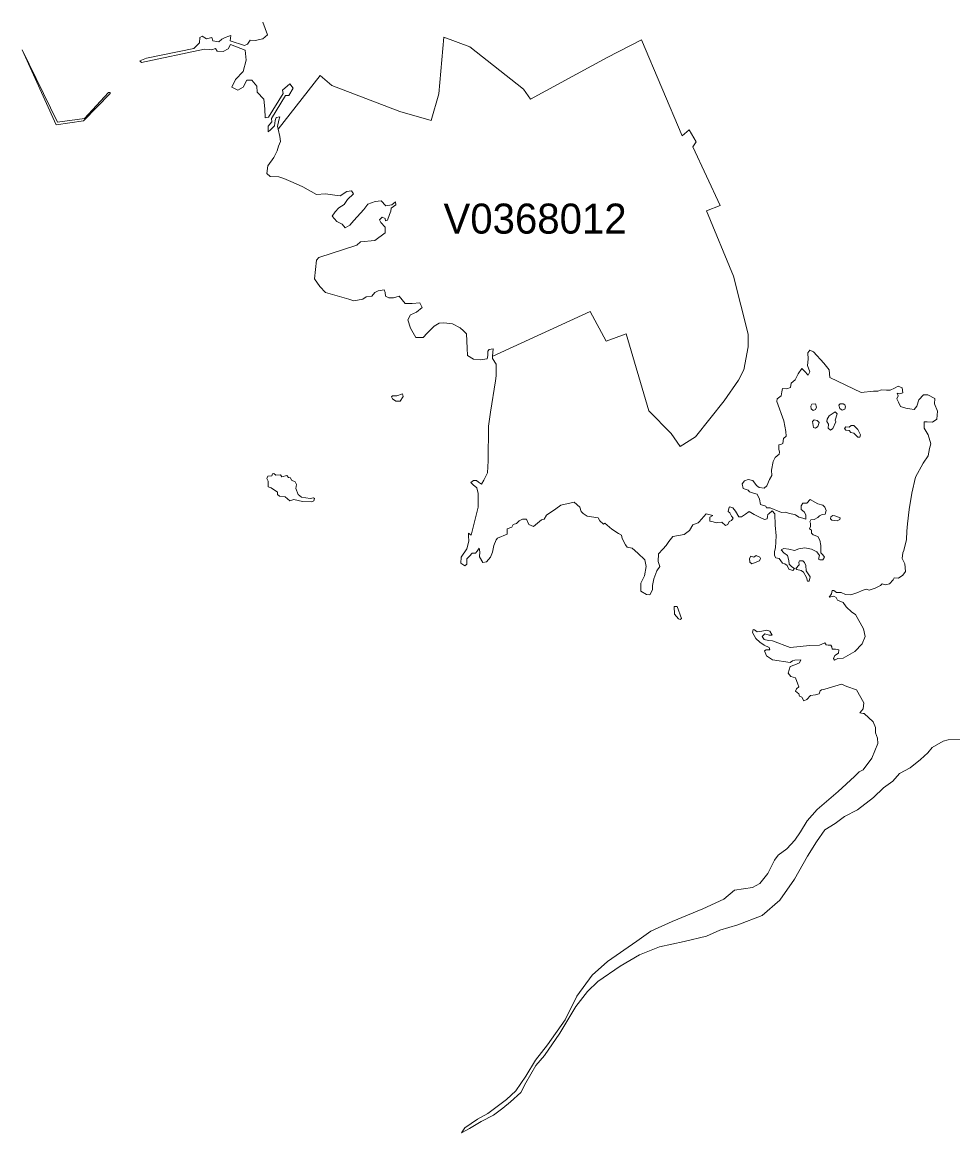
# Model space of a CAD drawing. Extents: x 369010 to 735936, y 6377141 to 6616555.
# Drawn here: x 428377 to 431476, y 6513471 to 6517170 of the extents above; entities that cross this region are included whole.
import ezdxf
from ezdxf.enums import TextEntityAlignment as Align

# ---------------------------------------------------------------- set-up
doc = ezdxf.new("R2010")
doc.units = 0
doc.header["$LTSCALE"] = 40
doc.layers.add('3', color=7, linetype='Continuous', lineweight=13)
doc.layers.add('4', color=7, linetype='Continuous')

msp = doc.modelspace()

# ---------------------------------------------------------------- linework, layer by layer
at = {"layer": '3'}
for points in [[(429178.36, 6517170.28), (429194.08, 6517127.25), (429178.36, 6517114.67), (429153.2, 6517108.38), (429136.48, 6517109.54), (429128.04, 6517096.96), (429117.62, 6517091.66), (429070.45, 6517107.39), (429072.6, 6517125.26), (429065.32, 6517123.11), (429053.73, 6517118.97), (429042.15, 6517112.68), (429031.72, 6517104.24), (429011.86, 6517107.39), (429008.72, 6517118.97), (428990.84, 6517114.67), (428977.27, 6517123.11), (428968.83, 6517118.97), (428967.84, 6517101.1), (428948.97, 6517082.23), (428791.91, 6517049.79), (428768.9, 6517041.35), (428774.2, 6517035.06), (428984.55, 6517080.08), (429002.43, 6517079.09), (429008.72, 6517078.09), (429021.29, 6517082.23), (429026.42, 6517072.8), (429046.45, 6517071.8), (429063.17, 6517081.24), (429071.44, 6517095.8), (429119.77, 6517076.93), (429122.75, 6517043.5), (429113.48, 6517005.77), (429088.32, 6516978.46), (429075.74, 6516953.3), (429095.61, 6516943.87), (429113.48, 6516953.3), (429126.06, 6516976.31), (429141.62, 6516976.31), (429158.5, 6516956.45), (429159.49, 6516936.59), (429182.49, 6516913.58), (429185.64, 6516880.98), (429186.63, 6516851.68), (429197.22, 6516853.84), (429246.38, 6516932.45), (429244.23, 6516942.88), (429268.39, 6516964.89), (429279.98, 6516950.16), (429265.25, 6516926.16), (429254.82, 6516926.16), (429207.65, 6516849.53), (429208.64, 6516838.11), (429196.07, 6516823.38), (429196.07, 6516804.52), (429204.51, 6516810.8), (429218.08, 6516824.38), (429220.23, 6516842.25), (429223.37, 6516852.68), (429235.95, 6516854.83), (429231.82, 6516843.24), (429227.51, 6516822.39), (429229.5, 6516813.45), (429370.18, 6516992.53), (429408.41, 6516959.26), (429635.31, 6516872.21), (429739.91, 6516842.25), (429764.74, 6516931.29), (429781.45, 6517119.97), (429868.34, 6517087.86), (430046.92, 6516947.18), (430069.76, 6516912.92), (430325.63, 6517051.78), (430439.5, 6517110.86), (430575.21, 6516791.77), (430598.05, 6516811.47), (430621.88, 6516771.08), (430610.46, 6516754.37), (430701.66, 6516559.57), (430655.98, 6516541.03), (430745.85, 6516324.06), (430795.5, 6516131.24), (430795.5, 6516088.71), (430780.93, 6516012.08), (430763.39, 6515977.99), (430714.73, 6515908.48), (430619.4, 6515789.31), (430568.59, 6515756.21), (430538.63, 6515799.74), (430463.99, 6515875.38), (430388.36, 6516132.24), (430322.16, 6516107.41), (430269.19, 6516205.89), (429944.31, 6516057.26)], [(429944.81, 6516070.01), (429944.14, 6516057.1), (429944.31, 6516057.26), (430269.19, 6516205.89), (430322.16, 6516107.41), (430388.36, 6516132.24), (430463.99, 6515875.38), (430538.63, 6515799.74), (430568.59, 6515756.21), (430619.4, 6515789.31), (430714.73, 6515908.48), (430763.39, 6515977.99), (430780.93, 6516012.08), (430795.5, 6516088.71), (430795.5, 6516131.24), (430745.85, 6516324.06), (430655.98, 6516541.03), (430701.66, 6516559.57), (430610.46, 6516754.37), (430621.88, 6516771.08), (430598.05, 6516811.47), (430575.21, 6516791.77), (430439.5, 6517110.86), (430325.63, 6517051.78), (430069.76, 6516912.92), (430046.92, 6516947.18), (429868.34, 6517087.86), (429781.45, 6517119.97), (429764.74, 6516931.29), (429739.91, 6516842.25), (429635.31, 6516872.21), (429408.41, 6516959.26), (429370.18, 6516992.53), (429229.5, 6516813.45)], [(429229.5, 6516813.45), (429234.96, 6516788.79), (429237.94, 6516772.08), (429230.66, 6516757.35), (429226.52, 6516741.62), (429214.93, 6516719.61), (429195.07, 6516691.31), (429191.93, 6516666.15), (429203.51, 6516655.73), (429231.82, 6516654.73), (429248.53, 6516649.44), (429279.98, 6516635.87), (429312.42, 6516621.14), (429357.43, 6516595.98), (429387.72, 6516598.13), (429418.17, 6516593.83), (429435.88, 6516591.84), (429459.05, 6516606.41), (429474.61, 6516608.56), (429480.9, 6516598.13), (429460.21, 6516579.6), (429449.62, 6516562.38), (429432.07, 6516551.46), (429420.16, 6516538.38), (429409.73, 6516523.65), (429425.45, 6516505.95), (429443.33, 6516497.51), (429452.6, 6516484.93), (429468.32, 6516493.37), (429482.06, 6516509.09), (429515.49, 6516545.67), (429528.07, 6516563.54), (429553.22, 6516572.97), (429573.08, 6516574.96), (429588.81, 6516558.25), (429608.67, 6516561.39), (429620.25, 6516571.82), (429622.24, 6516561.39), (429606.68, 6516550.96), (429605.52, 6516540.37), (429600.39, 6516528.95), (429594.1, 6516510.08), (429587.81, 6516507.93), (429586.66, 6516516.37), (429576.23, 6516520.51), (429566.8, 6516512.07), (429572.09, 6516502.8), (429586.66, 6516487.08), (429586.66, 6516468.21), (429552.23, 6516443.05), (429504.07, 6516438.75), (429491.49, 6516427.33), (429365.71, 6516386.45), (429357.43, 6516377.02), (429354.29, 6516346.57), (429351.14, 6516315.12), (429368.85, 6516289.96), (429387.72, 6516269.11), (429465.18, 6516247.1), (429482.06, 6516241.8), (429511.35, 6516247.1), (429522.77, 6516255.37), (429541.64, 6516257.52), (429552.23, 6516270.1), (429562.66, 6516275.4), (429582.52, 6516278.54), (429585.66, 6516270.1), (429587.81, 6516257.52), (429598.24, 6516252.23), (429613.96, 6516251.24), (429632.83, 6516257.52), (429652.69, 6516232.37), (429675.7, 6516232.37), (429701.85, 6516235.51), (429709.29, 6516219.79), (429690.43, 6516204.07), (429670.57, 6516194.63), (429662.13, 6516178.91), (429670.57, 6516150.61), (429688.28, 6516119.16), (429712.44, 6516119.16), (429726.01, 6516133.89), (429735.44, 6516143.33), (429749.02, 6516156.9), (429765.73, 6516167.32), (429781.45, 6516168.48), (429810.75, 6516165.34), (429835.9, 6516151.6), (429847.49, 6516142.17), (429856.92, 6516131.74), (429858.91, 6516084.57), (429860.07, 6516059.42), (429879.93, 6516048), (429903.93, 6516044.85), (429925.94, 6516048.99), (429928.09, 6516059.42), (429928.09, 6516074.15), (429932.23, 6516079.44), (429945.96, 6516081.43), (429944.81, 6516070.01)], [(429944.31, 6516057.26), (429944.14, 6516057.1), (429943.81, 6516049.98), (429955.4, 6516031.11), (429956.39, 6515992.39), (429953.25, 6515975.67), (429937.52, 6515870.91), (429930.24, 6515824.73), (429929.08, 6515709.38), (429927.1, 6515668.66), (429914.52, 6515644.5), (429907.07, 6515630.93), (429896.64, 6515638.21), (429890.36, 6515643.5), (429879.93, 6515643.5), (429871.49, 6515637.22), (429878.94, 6515628.77), (429891.51, 6515619.34), (429895.65, 6515600.47), (429895.65, 6515554.3), (429872.65, 6515461.12), (429864.21, 6515468.4), (429863.21, 6515458.97), (429865.2, 6515441.26), (429857.92, 6515416.1), (429839.05, 6515387.8), (429838.06, 6515367.77), (429851.63, 6515359.5), (429857.92, 6515364.63), (429857.92, 6515382.5), (429867.35, 6515390.95), (429875.79, 6515401.37), (429887.21, 6515401.37), (429892.51, 6515407.66), (429898.8, 6515418.09), (429901.94, 6515405.51), (429900.78, 6515388.79), (429911.37, 6515369.93), (429923.95, 6515372.08), (429936.53, 6515387.8), (429943.81, 6515404.52), (429947.95, 6515426.53), (429956.39, 6515445.4), (429960.53, 6515451.69), (429991.97, 6515464.26), (429992.97, 6515481.97), (430007.7, 6515488.26), (430012.33, 6515497.2), (430023.92, 6515500.34), (430032.36, 6515508.78), (430043.78, 6515515.07), (430056.36, 6515515.07), (430064.8, 6515497.2), (430080.52, 6515489.92), (430106.67, 6515512.92), (430116.1, 6515515.07), (430123.39, 6515527.65), (430154.83, 6515548.67), (430171.55, 6515561.25), (430215.57, 6515571.68), (430234.44, 6515554.96), (430238.58, 6515540.23), (430245.86, 6515533.94), (430259.43, 6515524.51), (430295.18, 6515519.21), (430301.47, 6515508.78), (430312.89, 6515498.36), (430318.18, 6515501.5), (430341.19, 6515481.48), (430363.2, 6515466.91), (430373.63, 6515461.62), (430375.78, 6515450.03), (430386.21, 6515429.18), (430392.49, 6515421.73), (430408.22, 6515418.58), (430428.08, 6515401.87), (430451.08, 6515378.86), (430455.39, 6515356.85), (430450.09, 6515326.4), (430437.51, 6515301.24), (430437.51, 6515275.09), (430456.38, 6515263.51), (430467.96, 6515262.51), (430476.74, 6515279.73), (430476.74, 6515293.46), (430481.04, 6515315.48), (430490.47, 6515342.62), (430500.9, 6515357.35), (430495.6, 6515374.06), (430496.76, 6515399.22), (430511.33, 6515414.94), (430521.75, 6515426.53), (430531.19, 6515440.1), (430543.77, 6515456.98), (430581.5, 6515463.27), (430599.37, 6515476.84), (430610.79, 6515495.71), (430628.67, 6515502), (430631.81, 6515506.14), (430654.82, 6515532.29)], [(430920.78, 6515537.58), (430907.21, 6515536.59), (430900.92, 6515538.58), (430868.48, 6515552.31), (430855.91, 6515552.31), (430853.75, 6515557.44), (430836.05, 6515563.73), (430832.9, 6515581.61), (430825.45, 6515598.32), (430812.87, 6515601.47), (430799.3, 6515605.77), (430795.17, 6515610.9), (430778.45, 6515617.19), (430775.31, 6515631.92), (430782.59, 6515642.35), (430795.17, 6515646.65), (430810.89, 6515643.5), (430822.31, 6515626.62), (430832.24, 6515619.84), (430847.96, 6515617.69), (430857.4, 6515626.13), (430865.84, 6515647.15), (430874.11, 6515659.72), (430873.12, 6515677.43), (430878.41, 6515706.89), (430884.7, 6515720.46), (430898.27, 6515730.89), (430899.27, 6515738.34), (430897.28, 6515747.77), (430897.28, 6515762.34), (430903.57, 6515763.49), (430910.85, 6515766.64), (430913, 6515783.36), (430921.28, 6515791.63), (430920.29, 6515806.36), (430914, 6515841.94), (430890.99, 6515905.99), (430891.99, 6515915.43), (430904.56, 6515925.85), (430906.72, 6515938.43), (430909.86, 6515950.02), (430923.43, 6515948.86), (430936.01, 6515953.16), (430938, 6515967.73), (430951.73, 6515978.32), (430961.17, 6515999.17), (430973.58, 6516015.89), (430983.01, 6516007.61), (430994.6, 6515994.04), (430999.89, 6516005.46), (430992.45, 6516026.48), (430994.6, 6516047.33), (430993.61, 6516068.35), (430999.89, 6516077.79), (431012.47, 6516072.49), (431046.9, 6516033.76), (431064.77, 6516011.75), (431066.92, 6515986.59), (431171.52, 6515936.28), (431212.4, 6515940.58), (431227.13, 6515940.58), (431238.55, 6515945.71), (431255.43, 6515944.72), (431267.85, 6515944.72), (431282.58, 6515951.01), (431294.16, 6515957.3), (431307.73, 6515952), (431309.72, 6515935.29), (431300.45, 6515932.14), (431291.02, 6515934.3), (431294.16, 6515924.86), (431289.86, 6515915.43), (431295.15, 6515903.84), (431302.44, 6515890.27), (431320.14, 6515883.82), (431333.22, 6515882.16), (431347.62, 6515879.51), (431356.72, 6515891.26), (431363.34, 6515912.28), (431378.9, 6515929.16), (431393.3, 6515929.16), (431416.8, 6515916.09), (431415.47, 6515899.21), (431426.07, 6515874.22), (431423.42, 6515848.07), (431409.02, 6515837.64), (431390.65, 6515838.96), (431381.55, 6515838.96), (431381.55, 6515818.11), (431394.62, 6515795.77), (431403.72, 6515765.81), (431398.59, 6515750.09), (431394.62, 6515725.26), (431377.57, 6515701.6), (431352.75, 6515654.59), (431339.67, 6515600.97), (431331.23, 6515546.68), (431326.1, 6515499.52), (431323.45, 6515474.69), (431322.13, 6515447.22)], [(430654.82, 6515532.29), (430677.82, 6515527.16), (430667.4, 6515520.87), (430667.4, 6515508.29), (430678.82, 6515506.14), (430689.41, 6515502), (430694.54, 6515503.98), (430707.12, 6515505.14), (430719.7, 6515493.56), (430726.98, 6515496.7), (430732.27, 6515507.13), (430739.56, 6515510.27), (430744.85, 6515517.72), (430739.56, 6515525), (430734.43, 6515535.43), (430728.14, 6515540.73), (430731.28, 6515554.3), (430734.43, 6515555.46), (430743.86, 6515552.31), (430753.29, 6515541.72), (430763.72, 6515522.85), (430773.15, 6515522.85), (430786.73, 6515531.29), (430798.31, 6515540.73), (430815.03, 6515530.3), (430832.9, 6515521.86), (430849.62, 6515513.42), (430857.89, 6515515.57), (430859.05, 6515524.01), (430861.04, 6515530.3), (430864.18, 6515532.29), (430874.77, 6515542.88), (430884.21, 6515532.29), (430885.2, 6515494.55), (430888.34, 6515458.97), (430886.19, 6515419.25), (430883.05, 6515406.67), (430883.05, 6515394.09), (430887.35, 6515385.65), (430897.78, 6515383.5), (430909.2, 6515367.77), (430916.65, 6515365.79), (430924.92, 6515360.49), (430930.22, 6515347.91), (430943.79, 6515343.78), (430949.08, 6515350.07), (430940.64, 6515356.36), (430931.21, 6515364.63), (430930.22, 6515377.21), (430926.08, 6515394.09), (430913.5, 6515402.37), (430905.06, 6515412.96), (430913.5, 6515417.1), (430930.22, 6515414.94), (430949.08, 6515410.81), (430963.65, 6515416.1), (430983.67, 6515419.25), (431005.52, 6515414.94), (431023.4, 6515405.51), (431032.83, 6515394.09), (431029.68, 6515381.51), (431033.82, 6515379.36), (431043.26, 6515379.36), (431049.55, 6515387.8), (431043.26, 6515396.08), (431036.97, 6515402.37), (431036.97, 6515412.96), (431036.97, 6515426.53), (431033.82, 6515444.24), (431026.54, 6515456.98), (431011.81, 6515462.11), (431005.52, 6515468.4), (431005.52, 6515477.84), (430999.4, 6515481.97), (431002.54, 6515490.41), (431002.54, 6515500.84), (431000.39, 6515506.14), (431003.54, 6515512.43), (431014.96, 6515513.42), (431026.54, 6515519.71), (431032.83, 6515526), (431041.27, 6515530.3), (431051.7, 6515531.29), (431054.84, 6515543.87), (431050.7, 6515554.3), (431043.26, 6515561.75), (431026.54, 6515565.88), (431001.38, 6515580.61), (430989.96, 6515568.03), (430977.39, 6515568.03), (430972.09, 6515559.59), (430972.09, 6515547.02), (430981.52, 6515538.58), (430986.82, 6515529.14), (430986.82, 6515514.58), (430977.39, 6515517.72), (430963.65, 6515521.86), (430952.23, 6515529.14), (430929.22, 6515534.44), (430920.78, 6515537.58)], [(431322.13, 6515447.22), (431313.03, 6515410.64), (431310.38, 6515402.86), (431307.73, 6515383.17), (431316.83, 6515366.12), (431319.48, 6515339.97), (431310.38, 6515328.22), (431295.98, 6515317.79), (431281.58, 6515319.12), (431277.61, 6515312.5), (431265.86, 6515299.42), (431251.46, 6515295.62), (431241.03, 6515299.42), (431235.9, 6515294.29), (431217.53, 6515285.02), (431198, 6515278.57), (431187.58, 6515281.22), (431178.31, 6515278.57), (431157.45, 6515269.47), (431136.6, 6515262.85), (431119.55, 6515264.17), (431105.15, 6515270.79), (431089.43, 6515270.79), (431080.33, 6515277.24), (431075.03, 6515277.24), (431072.55, 6515265.49), (431064.61, 6515255.07), (431080.33, 6515257.71), (431088.11, 6515253.74), (431092.08, 6515244.64), (431111.77, 6515236.7), (431120.88, 6515222.3), (431140.41, 6515205.25), (431152.82, 6515196.81), (431178.97, 6515149.81), (431184.27, 6515123.66), (431175, 6515099.99), (431150.17, 6515073.84), (431111.11, 6515051.66), (431094.07, 6515050.34), (431082.32, 6515045.04), (431079.67, 6515050.34), (431083.64, 6515060.76), (431095.39, 6515068.71), (431096.71, 6515079.14), (431086.29, 6515081.78), (431074.37, 6515081.78), (431073.21, 6515089.56), (431070.56, 6515094.86), (431061.46, 6515094.86), (431054.84, 6515096.18), (431050.87, 6515102.64), (431032.66, 6515094.86), (430999.89, 6515093.53), (430946.44, 6515088.24), (430934.69, 6515086.91), (430875.77, 6515109.26), (430862.69, 6515110.58), (430848.29, 6515114.39), (430841.84, 6515123.66), (430850.94, 6515132.76), (430865.34, 6515128.79), (430874.44, 6515128.79), (430866.66, 6515141.86), (430857.56, 6515144.51), (430840.51, 6515141.86), (430824.79, 6515139.21), (430815.69, 6515145.83), (430811.72, 6515147.16), (430809.07, 6515136.73), (430820.98, 6515117.04), (430834.06, 6515105.29), (430848.29, 6515094.86), (430865.34, 6515086.91), (430866.66, 6515079.14), (430854.91, 6515079.14), (430849.62, 6515076.49), (430856.24, 6515059.44), (430875.77, 6515046.37), (430934.69, 6515037.26), (430942.46, 6515042.56), (430950.24, 6515045.04), (430969.94, 6515046.37), (430965.97, 6515035.94), (430950.24, 6515029.48), (430934.69, 6515024.19), (430928.07, 6515002.01), (430937.17, 6514990.26), (430952.89, 6514986.29), (430960.67, 6514965.27), (430963.32, 6514956.17), (430955.54, 6514949.71), (430952.89, 6514941.77), (430963.32, 6514932.66), (430965.97, 6514924.72), (430973.74, 6514922.24), (430980.36, 6514909.16), (430990.79, 6514914.29), (431002.54, 6514927.37), (431019.59, 6514930.02)], [(431019.59, 6514930.02), (431031.34, 6514932.66), (431035.31, 6514943.09), (431039.12, 6514945.74), (431050.87, 6514948.39), (431105.82, 6514965.27), (431124.19, 6514957.49), (431155.47, 6514945.74), (431180.29, 6514902.54), (431177.65, 6514883.01), (431167.22, 6514869.94), (431177.65, 6514867.29), (431181.62, 6514867.29), (431211.74, 6514839.82), (431218.86, 6514820.78), (431218.86, 6514802.58), (431225.48, 6514785.53), (431226.63, 6514767.16), (431207.11, 6514718.83), (431178.31, 6514679.61), (431165.23, 6514672.99), (431149.68, 6514657.27), (431094.73, 6514607.62), (431025.38, 6514547.54), (430991.45, 6514509.47), (430969.28, 6514472.89), (430950.91, 6514445.42), (430923.43, 6514416.62), (430894.8, 6514395.77), (430883.05, 6514378.72), (430860.71, 6514334.37), (430833.4, 6514301.6), (430809.73, 6514288.52), (430749.65, 6514279.42), (430714.4, 6514249.3), (430643.9, 6514216.53), (430541.94, 6514174.82), (430471.27, 6514142.05), (430424.27, 6514109.28), (430326.29, 6514041.26), (430275.32, 6513995.58), (430224.34, 6513926.24), (430185.12, 6513847.79), (430126.36, 6513764.04), (430087.14, 6513713.07), (430054.37, 6513659.44), (430021.77, 6513611.12), (429990.32, 6513582.32), (429927.59, 6513535.15), (429893.67, 6513516.94), (429851.79, 6513488.15), (429840.04, 6513471.1), (429867.52, 6513485.5), (429905.42, 6513509), (429947.29, 6513530.02), (429978.57, 6513553.52), (430003.39, 6513574.37), (430037.49, 6513605.82), (430054.37, 6513637.27), (430088.46, 6513694.69), (430117.1, 6513728.79), (430167.41, 6513802.6), (430221.03, 6513891.64), (430260.26, 6513941.3), (430294.19, 6513975.22), (430368.66, 6514026.36), (430432.71, 6514064.27), (430499.41, 6514090.42), (430581.83, 6514108.62), (430656.31, 6514125.67), (430700.66, 6514145.36), (430760.74, 6514163.57), (430841.84, 6514195.01), (430900.59, 6514245.99), (430948.92, 6514315.33), (430992.12, 6514392.46), (431022.24, 6514439.63), (431050.87, 6514480.18), (431084.96, 6514501.03), (431116.24, 6514524.53), (431159.44, 6514546.88), (431212.9, 6514587.42), (431245.67, 6514620.03), (431276.95, 6514642.37), (431299.29, 6514667.2), (431334.54, 6514686.73), (431368.47, 6514714.2), (431393.3, 6514736.54), (431407.7, 6514754.75), (431444.27, 6514775.77), (431461.32, 6514779.57), (431501.87, 6514782.22)]]:
    msp.add_lwpolyline(points, dxfattribs=at)
for points in [[(428670.09, 6516935.26), (428664.3, 6516935.26), (428585.19, 6516849.53), (428494.99, 6516836.62), (428377.48, 6517077.93), (428491.02, 6516828.18), (428581.88, 6516841.09), (428670.09, 6516932.62)], [(429643.92, 6515931.81), (429624.72, 6515924.86), (429610.82, 6515925.19), (429607.34, 6515922.05), (429610.49, 6515915.1), (429621.58, 6515907.81), (429636.64, 6515908.15), (429646.4, 6515922.71)], [(431019.59, 6515898.22), (431007.34, 6515897.22), (431003.7, 6515890.93), (431005.19, 6515881.66), (431011.98, 6515876.87), (431019.42, 6515880.18), (431022.9, 6515887.95)], [(431111.44, 6515898.88), (431101.35, 6515899.04), (431097.05, 6515894.24), (431100.36, 6515882.99), (431108.46, 6515877.86), (431116.57, 6515881), (431119.72, 6515888.78), (431117.4, 6515895.07)], [(431084.8, 6515871.73), (431064.77, 6515858.66), (431057.66, 6515847.9), (431056.99, 6515840.29), (431062.95, 6515831.52), (431061.46, 6515817.78), (431068.91, 6515810.83), (431077.02, 6515816.13), (431087.11, 6515838.3), (431085.29, 6515844.26), (431091.25, 6515865.94)], [(431025.22, 6515843.76), (431015.12, 6515845.92), (431009.16, 6515839.96), (431012.31, 6515819.44), (431019.09, 6515817.45), (431027.53, 6515823.24), (431031.34, 6515836.48)], [(431146.53, 6515826.06), (431137.59, 6515826.06), (431131.8, 6515820.76), (431120.38, 6515822.58), (431115.58, 6515816.79), (431119.88, 6515810.99), (431131.8, 6515809.67), (431137.1, 6515802.88), (431147.19, 6515800.9), (431160.27, 6515787.49), (431166.56, 6515787.99), (431169.37, 6515795.11), (431160.76, 6515812.98)], [(429237.61, 6515662.21), (429222.38, 6515661.38), (429215.26, 6515666.68), (429210.63, 6515666.01), (429208.81, 6515658.9), (429195.74, 6515658.23), (429192.59, 6515650.46), (429196.4, 6515641.35), (429196.4, 6515621.82), (429206.16, 6515619.18), (429228.17, 6515604.94), (429228.17, 6515596.5), (429234.13, 6515591.37), (429253.5, 6515588.72), (429269.05, 6515575.81), (429282.13, 6515579.62), (429310.59, 6515573.17), (429341.05, 6515572.5), (429348.99, 6515575.81), (429350.81, 6515583.59), (429347.01, 6515586.24), (429336.58, 6515583.59), (429308.11, 6515587.4), (429297.02, 6515596.5), (429289.24, 6515617.35), (429290.57, 6515629.6), (429285.93, 6515638.7), (429274.35, 6515644.5), (429270.38, 6515652.28), (429264.58, 6515652.94), (429258.79, 6515659.56), (429242.41, 6515655.59)], [(431083.47, 6515526), (431076.52, 6515526.49), (431070.4, 6515522.02), (431069.57, 6515515.57), (431073.21, 6515511.6), (431091.75, 6515509.61), (431100.69, 6515513.25), (431101.51, 6515518.71)], [(430822.14, 6515393.76), (430813.87, 6515387.97), (430804.43, 6515391.44), (430799.3, 6515384.16), (430800.3, 6515371.25), (430807.58, 6515366.12), (430832.57, 6515376.38), (430836.21, 6515383.33), (430834.39, 6515388.63)], [(430979.37, 6515337.82), (430989.8, 6515320.28), (430992.45, 6515308.03), (430998.57, 6515308.19), (431001.71, 6515322.26), (430988.64, 6515342.12), (430987.48, 6515360.49), (430983.01, 6515370.42), (430976.72, 6515375.55), (430965.97, 6515376.22), (430963.48, 6515371.91), (430964.48, 6515362.48), (430954.05, 6515350.89), (430957.19, 6515347.42), (430971.92, 6515344.11)], [(430558.33, 6515223.62), (430548.4, 6515223.29), (430549.23, 6515198.46), (430563.29, 6515182.41), (430568.59, 6515180.42), (430572.56, 6515183.9)]]:
    msp.add_lwpolyline(points, close=True, dxfattribs=at)

# ---------------------------------------------------------------- texts
at = {"layer": '4'}
msp.add_text('V0368012', height=100, dxfattribs=at).set_placement((430085.41, 6516465.65), align=Align.CENTER)

doc.saveas('drawing.dxf')
